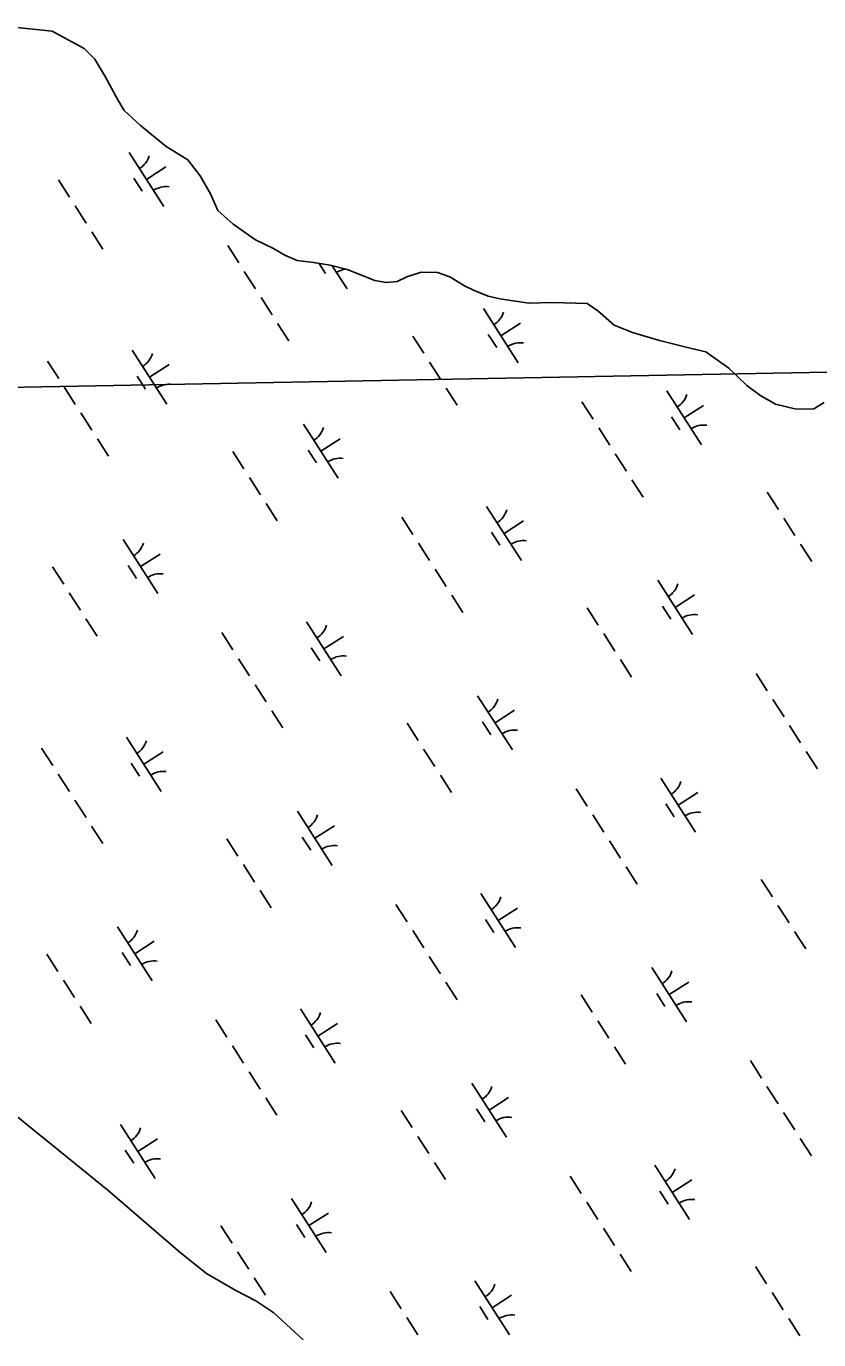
# Model space of a CAD drawing. Extents: x 3962991 to 3983549, y 181631 to 204078.
# Drawn here: x 3975043 to 3975659, y 187678 to 188699 of the extents above; entities that cross this region are included whole.
import ezdxf

# ---------------------------------------------------------------- set-up
doc = ezdxf.new("R2010")
doc.units = 0
doc.layers.add('V-GRID-MAJR', color=7, linetype='Continuous')
doc.layers.add('V-WETL-SWMP', color=7, linetype='Continuous')

msp = doc.modelspace()

# ---------------------------------------------------------------- linework, layer by layer
at = {"layer": 'V-GRID-MAJR'}
msp.add_spline([(3971886, 188358.5), (3973487.2, 188388.7), (3978814.7, 188489.8), (3982563.1, 188561.5)], degree=3, dxfattribs=at)
at = {"layer": 'V-WETL-SWMP'}
for p, q in [((3975025.6, 188698.8), (3975062.8, 188695)), ((3975062.8, 188695), (3975087.6, 188681.4)), ((3975087.6, 188681.4), (3975096.1, 188673.3)), ((3975096.1, 188673.3), (3975104.1, 188659.7)), ((3975104.1, 188659.7), (3975113.9, 188641.5)), ((3975113.9, 188641.5), (3975118.8, 188633.2)), ((3975118.8, 188633.2), (3975131.5, 188621.6)), ((3975131.5, 188621.6), (3975151.4, 188605.3)), ((3975122.7, 188600.7), (3975149.7, 188558.6)), ((3975151.4, 188605.3), (3975168.2, 188594.9)), ((3975136.2, 188579.7), (3975151.3, 188589.4)), ((3975168.2, 188594.9), (3975177.9, 188582.6)), ((3975067.8, 188579.4), (3975076.4, 188566)), ((3975126.4, 188580.6), (3975132.9, 188570.5)), ((3975177.9, 188582.6), (3975185.9, 188568.4)), ((3975185.9, 188568.4), (3975191.5, 188555.5)), ((3975080.7, 188559.2), (3975089.4, 188545.7)), ((3975191.5, 188555.5), (3975203.6, 188545)), ((3975093.7, 188539), (3975102.3, 188525.5)), ((3975203.6, 188545), (3975221, 188532.8)), ((3975199.3, 188528.3), (3975207.9, 188514.8)), ((3975221, 188532.8), (3975234.8, 188525.9)), ((3975234.8, 188525.9), (3975243.8, 188520.7)), ((3975243.8, 188520.7), (3975253.4, 188516.7)), ((3975253.4, 188516.7), (3975265.9, 188515.2)), ((3975212.2, 188508.1), (3975220.8, 188494.6)), ((3975265.9, 188515.2), (3975279, 188513)), ((3975270.3, 188514.4), (3975275.4, 188506.5)), ((3975279, 188513), (3975292.2, 188509.7)), ((3975280.6, 188512.6), (3975292.1, 188494.7)), ((3975292.2, 188509.7), (3975313.7, 188501.1)), ((3975338.6, 188504), (3975349.8, 188507.7)), ((3975349.8, 188507.7), (3975362.3, 188507.3)), ((3975362.3, 188507.3), (3975371.9, 188503.9)), ((3975313.7, 188501.1), (3975322.6, 188499.5)), ((3975322.6, 188499.5), (3975331, 188500.3)), ((3975331, 188500.3), (3975338.6, 188504)), ((3975371.9, 188503.9), (3975383.3, 188497)), ((3975383.3, 188497), (3975390.5, 188493.6)), ((3975225.2, 188487.9), (3975233.8, 188474.4)), ((3975390.5, 188493.6), (3975401.9, 188489)), ((3975401.9, 188489), (3975410.8, 188486.8)), ((3975410.8, 188486.8), (3975433.5, 188483.6)), ((3975398.2, 188479.2), (3975425.1, 188437.1)), ((3975433.5, 188483.6), (3975451.9, 188483.9)), ((3975451.9, 188483.9), (3975478.7, 188483.2)), ((3975478.7, 188483.2), (3975487.1, 188477.4)), ((3975487.1, 188477.4), (3975499.8, 188466.4)), ((3975238.1, 188467.7), (3975246.7, 188454.2)), ((3975411.7, 188458.2), (3975426.8, 188467.9)), ((3975499.8, 188466.4), (3975514.1, 188460.7)), ((3975343.3, 188457.9), (3975351.9, 188444.5)), ((3975401.9, 188459.1), (3975408.4, 188449)), ((3975514.1, 188460.7), (3975535, 188454.5)), ((3975535, 188454.5), (3975558.9, 188448.4)), ((3975125.1, 188447), (3975152.1, 188404.9)), ((3975558.9, 188448.4), (3975570.9, 188445.6)), ((3975570.9, 188445.6), (3975588.9, 188432.9)), ((3975059.2, 188438.5), (3975067.9, 188425)), ((3975138.6, 188425.9), (3975153.7, 188435.7)), ((3975356.2, 188437.7), (3975364.8, 188424.3)), ((3975128.9, 188426.8), (3975135.3, 188416.7)), ((3975588.9, 188432.9), (3975602.8, 188419.4)), ((3975072.2, 188418.3), (3975080.8, 188404.8)), ((3975369.2, 188417.5), (3975377.8, 188404.1)), ((3975540.6, 188415.3), (3975567.6, 188373.2)), ((3975602.8, 188419.4), (3975613.1, 188411.9)), ((3975474.7, 188406.8), (3975483.4, 188393.3)), ((3975554.1, 188394.2), (3975569.3, 188403.9)), ((3975613.1, 188411.9), (3975625.1, 188405)), ((3975625.1, 188405), (3975641.2, 188401.1)), ((3975654.9, 188401.3), (3975663.1, 188406.2)), ((3975085.1, 188398.1), (3975093.8, 188384.6)), ((3975544.4, 188395.1), (3975550.8, 188385)), ((3975641.2, 188401.1), (3975654.9, 188401.3)), ((3975258.1, 188389.5), (3975285.1, 188347.4)), ((3975487.7, 188386.6), (3975496.3, 188373.1)), ((3975098.1, 188377.9), (3975106.7, 188364.4)), ((3975271.6, 188368.4), (3975286.8, 188378.1)), ((3975203.2, 188368.2), (3975211.9, 188354.7)), ((3975261.9, 188369.3), (3975268.4, 188359.2)), ((3975500.6, 188366.4), (3975509.3, 188352.9)), ((3975216.2, 188348), (3975224.8, 188334.5)), ((3975513.6, 188346.2), (3975522.2, 188332.7)), ((3975618.7, 188336.4), (3975627.4, 188323)), ((3975229.1, 188327.7), (3975237.8, 188314.3)), ((3975400.6, 188325.5), (3975427.6, 188283.4)), ((3975334.7, 188317), (3975343.3, 188303.6)), ((3975414.1, 188304.5), (3975429.2, 188314.2)), ((3975631.7, 188316.2), (3975640.3, 188302.8)), ((3975404.3, 188305.3), (3975410.8, 188295.2)), ((3975118.1, 188299.7), (3975145.1, 188257.6)), ((3975347.6, 188296.8), (3975356.3, 188283.4)), ((3975644.6, 188296), (3975653.3, 188282.6)), ((3975131.6, 188278.6), (3975146.7, 188288.3)), ((3975063.2, 188278.4), (3975071.8, 188264.9)), ((3975121.9, 188279.5), (3975128.3, 188269.4)), ((3975360.6, 188276.6), (3975369.2, 188263.1)), ((3975533.6, 188268), (3975560.6, 188225.9)), ((3975076.1, 188258.2), (3975084.8, 188244.7)), ((3975373.6, 188256.4), (3975382.2, 188242.9)), ((3975547.1, 188246.9), (3975562.2, 188256.6)), ((3975478.7, 188246.7), (3975487.3, 188233.2)), ((3975537.4, 188247.8), (3975543.8, 188237.7)), ((3975089.1, 188238), (3975097.7, 188224.5)), ((3975260.5, 188235.7), (3975287.5, 188193.6)), ((3975194.7, 188227.3), (3975203.3, 188213.8)), ((3975274, 188214.7), (3975289.2, 188224.4)), ((3975491.6, 188226.5), (3975500.3, 188213)), ((3975264.3, 188215.6), (3975270.8, 188205.5)), ((3975207.6, 188207), (3975216.3, 188193.6)), ((3975504.6, 188206.3), (3975513.2, 188192.8)), ((3975610.2, 188195.5), (3975618.8, 188182.1)), ((3975220.6, 188186.8), (3975229.2, 188173.4)), ((3975393.6, 188178.2), (3975420.6, 188136.1)), ((3975623.1, 188175.3), (3975631.8, 188161.9)), ((3975233.5, 188166.6), (3975242.2, 188153.2)), ((3975407.1, 188157.1), (3975422.2, 188166.9)), ((3975338.7, 188156.9), (3975347.3, 188143.4)), ((3975397.3, 188158), (3975403.8, 188147.9)), ((3975636.1, 188155.1), (3975644.7, 188141.7)), ((3975120.5, 188146), (3975147.5, 188103.9)), ((3975054.6, 188137.5), (3975063.3, 188124)), ((3975134, 188124.9), (3975149.2, 188134.6)), ((3975351.6, 188136.7), (3975360.3, 188123.2)), ((3975649, 188134.9), (3975657.7, 188121.5)), ((3975124.3, 188125.8), (3975130.7, 188115.7)), ((3975067.6, 188117.3), (3975076.2, 188103.8)), ((3975364.6, 188116.5), (3975373.2, 188103)), ((3975536, 188114.2), (3975563, 188072.1)), ((3975080.5, 188097.1), (3975089.2, 188083.6)), ((3975470.1, 188105.8), (3975478.8, 188092.3)), ((3975549.5, 188093.2), (3975564.7, 188102.9)), ((3975253.5, 188088.4), (3975280.5, 188046.3)), ((3975539.8, 188094.1), (3975546.3, 188084)), ((3975093.5, 188076.9), (3975102.1, 188063.4)), ((3975267, 188067.4), (3975282.2, 188077.1)), ((3975483.1, 188085.6), (3975491.7, 188072.1)), ((3975198.6, 188067.1), (3975207.3, 188053.6)), ((3975257.3, 188068.3), (3975263.8, 188058.2)), ((3975496, 188065.4), (3975504.7, 188051.9)), ((3975211.6, 188046.9), (3975220.2, 188033.4)), ((3975509, 188045.1), (3975517.6, 188031.7)), ((3975224.5, 188026.7), (3975233.2, 188013.2)), ((3975614.1, 188035.4), (3975622.8, 188021.9)), ((3975330.1, 188016), (3975338.7, 188002.5)), ((3975396, 188024.5), (3975423, 187982.4)), ((3975409.5, 188003.4), (3975424.6, 188013.1)), ((3975627.1, 188015.2), (3975635.7, 188001.7)), ((3975113.5, 187998.6), (3975140.5, 187956.5)), ((3975343.1, 187995.8), (3975351.7, 187982.3)), ((3975399.7, 188004.3), (3975406.2, 187994.2)), ((3975640, 187995), (3975648.7, 187981.5)), ((3975127, 187977.6), (3975142.2, 187987.3)), ((3975058.6, 187977.3), (3975067.2, 187963.9)), ((3975117.3, 187978.5), (3975123.7, 187968.4)), ((3975356, 187975.6), (3975364.6, 187962.1)), ((3975529, 187966.9), (3975556, 187924.8)), ((3975071.6, 187957.1), (3975080.2, 187943.7)), ((3975369, 187955.4), (3975377.6, 187941.9)), ((3975542.5, 187945.9), (3975557.7, 187955.6)), ((3975474.1, 187945.6), (3975482.7, 187932.2)), ((3975532.8, 187946.8), (3975539.2, 187936.7)), ((3975084.5, 187936.9), (3975093.1, 187923.5)), ((3975256, 187934.7), (3975282.9, 187892.6)), ((3975190.1, 187926.2), (3975198.7, 187912.7)), ((3975269.4, 187913.6), (3975284.6, 187923.4)), ((3975487.1, 187925.4), (3975495.7, 187911.9)), ((3975259.7, 187914.5), (3975266.2, 187904.4)), ((3975203, 187906), (3975211.7, 187892.5)), ((3975500, 187905.2), (3975508.6, 187891.7)), ((3975605.6, 187894.5), (3975614.2, 187881)), ((3975216, 187885.8), (3975224.6, 187872.3)), ((3975389, 187877.1), (3975416, 187835.1)), ((3975618.5, 187874.3), (3975627.2, 187860.8)), ((3975106.2, 187793.7), (3975009.1, 187872.3)), ((3975228.9, 187865.6), (3975237.6, 187852.1)), ((3975402.5, 187856.1), (3975417.6, 187865.8)), ((3975334.1, 187855.8), (3975342.7, 187842.4)), ((3975392.7, 187857), (3975399.2, 187846.9)), ((3975631.5, 187854.1), (3975640.1, 187840.6)), ((3975115.9, 187844.9), (3975142.9, 187802.8)), ((3975129.4, 187823.9), (3975144.6, 187833.6)), ((3975347, 187835.6), (3975355.7, 187822.2)), ((3975644.4, 187833.9), (3975653.1, 187820.4)), ((3975119.7, 187824.8), (3975126.2, 187814.7)), ((3975360, 187815.4), (3975368.6, 187802)), ((3975531.4, 187813.2), (3975558.4, 187771.1)), ((3975465.5, 187804.7), (3975474.2, 187791.3)), ((3975544.9, 187792.1), (3975560.1, 187801.9)), ((3975162.3, 187745.4), (3975106.2, 187793.7)), ((3975535.2, 187793), (3975541.7, 187782.9)), ((3975248.9, 187787.4), (3975275.9, 187745.3)), ((3975478.5, 187784.5), (3975487.1, 187771)), ((3975262.4, 187766.3), (3975277.6, 187776)), ((3975194, 187766.1), (3975202.7, 187752.6)), ((3975252.7, 187767.2), (3975259.2, 187757.1)), ((3975491.5, 187764.3), (3975500.1, 187750.8)), ((3975182.8, 187729.1), (3975162.3, 187745.4)), ((3975207, 187745.9), (3975215.6, 187732.4)), ((3975504.4, 187744.1), (3975513, 187730.6)), ((3975609.5, 187734.4), (3975618.2, 187720.9)), ((3975205.6, 187715.8), (3975182.8, 187729.1)), ((3975219.9, 187725.7), (3975228.6, 187712.2)), ((3975391.4, 187723.4), (3975418.4, 187681.3)), ((3975221.2, 187707.8), (3975205.6, 187715.8)), ((3975325.5, 187714.9), (3975334.2, 187701.5)), ((3975404.9, 187702.4), (3975420, 187712.1)), ((3975622.5, 187714.2), (3975631.1, 187700.7)), ((3975235.1, 187698.5), (3975221.2, 187707.8)), ((3975395.2, 187703.3), (3975401.6, 187693.2)), ((3975258, 187677.5), (3975235.1, 187698.5)), ((3975338.5, 187694.7), (3975347.1, 187681.3)), ((3975635.5, 187693.9), (3975644.1, 187680.5))]:
    msp.add_line(p, q, dxfattribs=at)
for centre, start, end in [((3975121.5, 188603.1), 301.8919, 343.4355), ((3975151.3, 188556.5), 81.8919, 123.4355), ((3975293.7, 188492.6), 99.2252, 123.4355), ((3975396.9, 188481.6), 301.8919, 343.4355), ((3975123.9, 188449.3), 301.8919, 343.4355), ((3975426.8, 188435.1), 81.8919, 123.4355), ((3975153.7, 188402.8), 81.8919, 123.4355), ((3975539.4, 188417.6), 301.8919, 343.4355), ((3975256.9, 188391.8), 301.8919, 343.4355), ((3975569.2, 188371.1), 81.8919, 123.4355), ((3975286.7, 188345.3), 81.8919, 123.4355), ((3975399.4, 188327.8), 301.8919, 343.4355), ((3975116.9, 188302), 301.8919, 343.4355), ((3975429.2, 188281.3), 81.8919, 123.4355), ((3975146.7, 188255.5), 81.8919, 123.4355), ((3975532.4, 188270.3), 301.8919, 343.4355), ((3975562.2, 188223.8), 81.8919, 123.4355), ((3975259.3, 188238.1), 301.8919, 343.4355), ((3975289.1, 188191.6), 81.8919, 123.4355), ((3975392.4, 188180.5), 301.8919, 343.4355), ((3975422.2, 188134), 81.8919, 123.4355), ((3975119.3, 188148.3), 301.8919, 343.4355), ((3975149.1, 188101.8), 81.8919, 123.4355), ((3975534.8, 188116.6), 301.8919, 343.4355), ((3975564.6, 188070.1), 81.8919, 123.4355), ((3975252.3, 188090.7), 301.8919, 343.4355), ((3975282.1, 188044.2), 81.8919, 123.4355), ((3975394.8, 188026.8), 301.8919, 343.4355), ((3975112.3, 188001), 301.8919, 343.4355), ((3975424.6, 187980.3), 81.8919, 123.4355), ((3975142.1, 187954.5), 81.8919, 123.4355), ((3975527.8, 187969.3), 301.8919, 343.4355), ((3975557.6, 187922.7), 81.8919, 123.4355), ((3975254.7, 187937), 301.8919, 343.4355), ((3975284.6, 187890.5), 81.8919, 123.4355), ((3975387.8, 187879.5), 301.8919, 343.4355), ((3975114.7, 187847.2), 301.8919, 343.4355), ((3975417.6, 187833), 81.8919, 123.4355), ((3975144.5, 187800.7), 81.8919, 123.4355), ((3975530.2, 187815.5), 301.8919, 343.4355), ((3975247.7, 187789.7), 301.8919, 343.4355), ((3975560, 187769), 81.8919, 123.4355), ((3975277.5, 187743.2), 81.8919, 123.4355), ((3975390.2, 187725.8), 301.8919, 343.4355), ((3975420, 187679.2), 81.8919, 123.4355)]:
    msp.add_arc(centre, 17.6, start, end, dxfattribs=at)

doc.saveas('drawing.dxf')
